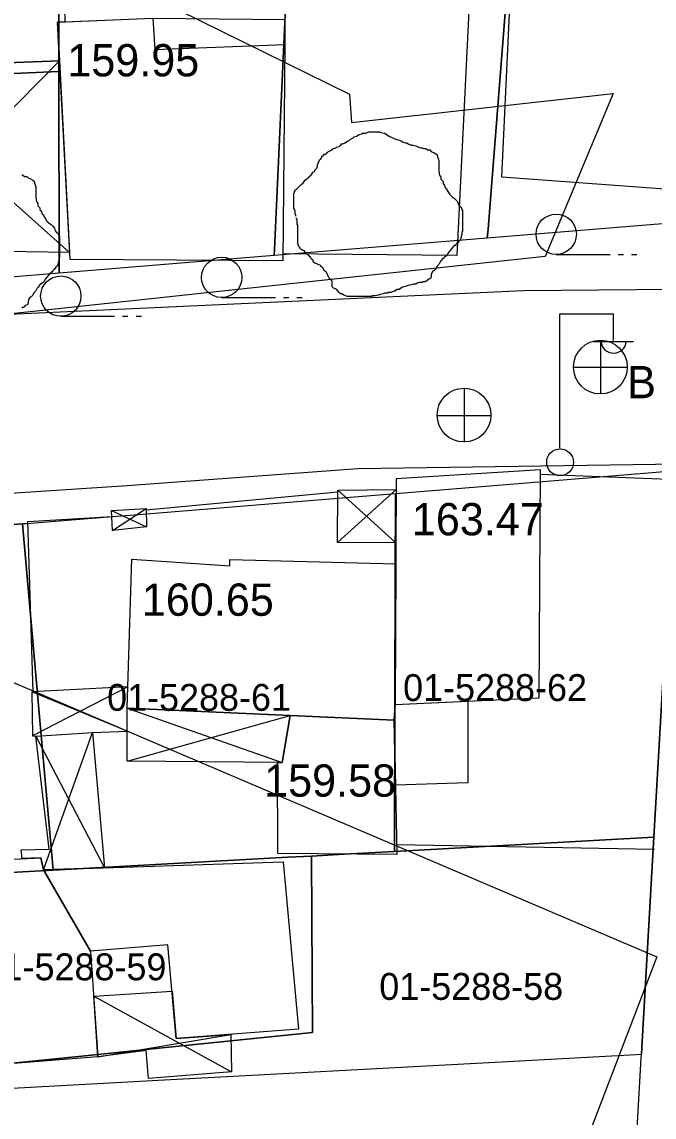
# Model space of a CAD drawing. Extents: x 419101 to 420177, y 4451541 to 4452254.
# Drawn here: x 419870.7 to 419894.22, y 4451729.44 to 4451770.17 of the extents above; entities that cross this region are included whole.
import ezdxf

# ---------------------------------------------------------------- set-up
doc = ezdxf.new("R2010")
doc.units = 0
for name, color, linetype in [('2_KADASTRO', 7, 'Continuous'), ('3_HALİHAZIR', 7, 'Continuous'), ('Level 28', 7, 'Continuous'), ('Level 3', 7, 'Continuous')]:
    doc.layers.add(name, color=color, linetype=linetype)

msp = doc.modelspace()

# ---------------------------------------------------------------- linework, layer by layer
at = {"layer": '2_KADASTRO'}
for points in [[(419872.047, 4451789.821), (419872.843, 4451789.619), (419875.992, 4451788.82), (419879.134, 4451788.022), (419881.262, 4451787.481), (419881.197, 4451786.034), (419881.062, 4451782.108), (419880.617, 4451773.165), (419880.1, 4451761.7), (419880.09, 4451761.473), (419872.084, 4451760.82), (419872.074, 4451768.32), (419872.072, 4451769.956), (419872.068, 4451772.77), (419872.066, 4451774.438), (419872.056, 4451782.322)], [(419880.09, 4451761.473), (419880.1, 4451761.7), (419880.617, 4451773.165), (419881.062, 4451782.108), (419881.197, 4451786.034), (419881.262, 4451787.481), (419884.239, 4451786.725), (419884.918, 4451786.553), (419889.848, 4451785.301), (419889.82, 4451784.96), (419889.546, 4451781.466), (419889.245, 4451777.686), (419888.602, 4451769.563), (419888.04, 4451762.464), (419888.013, 4451762.119), (419882.818, 4451761.696)], [(419888.013, 4451762.119), (419888.04, 4451762.464), (419888.602, 4451769.563), (419889.245, 4451777.686), (419889.546, 4451781.466), (419889.82, 4451784.96), (419889.848, 4451785.301), (419891.771, 4451784.812), (419892.113, 4451784.725), (419896.148, 4451783.701), (419898.005, 4451782.005), (419898.106, 4451781.912), (419897.866, 4451779.677), (419897.729, 4451778.4), (419896.743, 4451769.191), (419896.048, 4451762.775)], [(419857.338, 4451775.667), (419859.732, 4451775.468), (419866.45, 4451774.907), (419872.066, 4451774.438), (419872.068, 4451772.77), (419872.072, 4451769.956), (419872.074, 4451768.32), (419869.236, 4451768.193), (419860.236, 4451767.788), (419860.04, 4451767.779), (419858.842, 4451767.726)], [(419858.842, 4451767.726), (419860.04, 4451767.779), (419860.236, 4451767.788), (419869.236, 4451768.193), (419872.074, 4451768.32), (419872.084, 4451760.82), (419868.329, 4451760.514), (419860.331, 4451759.862)], [(419884.56, 4451739.313), (419884.576, 4451744.9), (419884.589, 4451749.507), (419884.598, 4451752.626), (419889.325, 4451753.011), (419895.048, 4451753.477), (419894.941, 4451752.483), (419894.211, 4451739.84)], [(419870.722, 4451751.496), (419874.065, 4451751.768), (419875.032, 4451751.847), (419882.764, 4451752.477), (419884.598, 4451752.626), (419884.589, 4451749.507), (419884.576, 4451744.9), (419884.56, 4451739.313), (419882.686, 4451739.211), (419881.471, 4451739.144), (419880.595, 4451739.097), (419880.146, 4451739.072), (419871.868, 4451738.621), (419871.286, 4451745.162)], [(419862.35, 4451750.814), (419863.03, 4451750.869), (419870.722, 4451751.496), (419871.286, 4451745.162), (419871.868, 4451738.621), (419865.296, 4451738.262), (419864.879, 4451738.239)], [(419866.329, 4451731.029), (419866.667, 4451731.064), (419872.809, 4451731.693), (419875.554, 4451731.975), (419881.504, 4451732.584), (419881.493, 4451734.66), (419881.471, 4451739.144), (419882.686, 4451739.211), (419884.56, 4451739.313), (419894.211, 4451739.84), (419893.76, 4451732.025), (419893.745, 4451731.759), (419893.549, 4451731.748), (419888.301, 4451731.467), (419875.774, 4451730.794), (419866.477, 4451730.294)], [(419864.879, 4451738.239), (419865.296, 4451738.262), (419871.868, 4451738.621), (419880.146, 4451739.072), (419880.595, 4451739.097), (419881.471, 4451739.144), (419881.493, 4451734.66), (419881.504, 4451732.584), (419875.554, 4451731.975), (419872.809, 4451731.693), (419866.667, 4451731.064), (419866.329, 4451731.029)]]:
    msp.add_lwpolyline(points, close=True, dxfattribs=at)
msp.add_lwpolyline([(419893.536, 4451728.131), (419893.737, 4451731.625), (419893.745, 4451731.759), (419893.76, 4451732.025), (419894.211, 4451739.84), (419894.941, 4451752.483), (419895.048, 4451753.477), (419895.242, 4451755.287), (419896.048, 4451762.775), (419896.743, 4451769.191), (419897.729, 4451778.4), (419897.866, 4451779.677), (419909.799, 4451778.625), (419912.062, 4451778.426), (419912.665, 4451772.151), (419912.864, 4451770.084), (419912.979, 4451768.886), (419914.532, 4451752.724), (419915.949, 4451737.983), (419915.956, 4451737.918), (419916.908, 4451728.013)], dxfattribs=at)
at = {"layer": '3_HALİHAZIR'}
for p, q in [((419865.192, 4451761.708), (419872.097, 4451768.718)), ((419865.133, 4451768.116), (419872.476, 4451761.595)), ((419890.577, 4451761.519), (419892.577, 4451761.519)), ((419892.877, 4451761.519), (419893.077, 4451761.519)), ((419893.377, 4451761.519), (419893.577, 4451761.519)), ((419878.13, 4451759.914), (419880.13, 4451759.914)), ((419880.43, 4451759.914), (419880.63, 4451759.914)), ((419880.93, 4451759.914), (419881.13, 4451759.914)), ((419872.146, 4451759.219), (419874.146, 4451759.219)), ((419874.446, 4451759.219), (419874.646, 4451759.219)), ((419874.946, 4451759.219), (419875.146, 4451759.219)), ((419890.711, 4451754.315), (419890.711, 4451759.315)), ((419890.711, 4451759.315), (419892.711, 4451759.315)), ((419892.711, 4451758.315), (419892.711, 4451759.315)), ((419891.951, 4451758.275), (419893.451, 4451758.275)), ((419892.218, 4451758.33), (419892.218, 4451756.33)), ((419891.218, 4451757.33), (419893.218, 4451757.33)), ((419887.162, 4451754.535), (419887.162, 4451756.535)), ((419886.142, 4451755.525), (419888.142, 4451755.525)), ((419882.441, 4451750.811), (419884.625, 4451752.77)), ((419882.449, 4451752.757), (419884.615, 4451750.794)), ((419874.076, 4451751.257), (419875.317, 4451752.068)), ((419874.038, 4451751.998), (419875.34, 4451751.389)), ((419874.612, 4451743.793), (419871.065, 4451745.252)), ((419874.637, 4451745.443), (419871.098, 4451743.618)), ((419874.611, 4451744.648), (419880.386, 4451742.626)), ((419874.614, 4451742.677), (419880.676, 4451744.372)), ((419871.216, 4451743.606), (419873.769, 4451738.705)), ((419871.497, 4451738.628), (419873.33, 4451743.738)), ((419873.373, 4451733.936), (419878.499, 4451731.117)), ((419873.529, 4451731.681), (419878.47, 4451732.512))]:
    msp.add_line(p, q, dxfattribs=at)
for points in [[(419854.872, 4451800.807), (419855.639, 4451794.224), (419860.169, 4451764.54), (419861.195, 4451759.418), (419861.332, 4451759.102), (419861.409, 4451759.028), (419861.579, 4451758.941), (419861.883, 4451758.918), (419889.358, 4451760.177), (419896.371, 4451760.245)], [(419896.465, 4451763.815), (419888.554, 4451764.388), (419888.965, 4451773.129), (419889.414, 4451773.137), (419889.754, 4451777.043), (419897.093, 4451776.515)], [(419887.332, 4451770.821), (419886.877, 4451761.484), (419880.407, 4451761.546)], [(419895.124, 4451753.715), (419883.194, 4451753.547), (419874.617, 4451752.917), (419863.655, 4451752.194), (419862.972, 4451752.167), (419862.815, 4451752.118), (419862.684, 4451752.011), (419862.561, 4451751.786), (419862.473, 4451751.367), (419863.98, 4451741.757)], [(419889.985, 4451753.347), (419895.089, 4451753.152)], [(419875.319, 4451752.016), (419882.449, 4451752.69)], [(419871.12, 4451745.255), (419870.923, 4451751.58), (419874.049, 4451751.778)], [(419865.108, 4451738.776), (419863.306, 4451750.271), (419863.394, 4451750.69), (419863.517, 4451750.915), (419863.648, 4451751.022), (419863.805, 4451751.071), (419864.487, 4451751.098), (419870.925, 4451751.522)], [(419894.236, 4451739.391), (419884.642, 4451739.563)]]:
    msp.add_lwpolyline(points, dxfattribs=at)
for points in [[(419866.213, 4451768.181), (419865.934, 4451775.66), (419871.44, 4451775.715), (419871.552, 4451773.09), (419872.224, 4451773.155), (419872.294, 4451770.167), (419872.021, 4451770.155), (419872.097, 4451768.718), (419866.201, 4451768.5)], [(419880.481, 4451769.32), (419880.405, 4451761.285), (419872.49, 4451761.325), (419872.021, 4451770.155), (419875.576, 4451770.309), (419875.648, 4451769.146)], [(419875.576, 4451770.309), (419880.479, 4451770.26), (419880.481, 4451769.32), (419880.405, 4451761.285), (419872.49, 4451761.325), (419872.097, 4451768.718), (419872.021, 4451770.155), (419872.021, 4451770.155), (419872.294, 4451770.167)], [(419865.192, 4451761.708), (419865.133, 4451768.116), (419866.213, 4451768.181), (419866.201, 4451768.5), (419872.097, 4451768.718), (419872.476, 4451761.595)], [(419889.948, 4451745.027), (419889.986, 4451753.507), (419884.627, 4451753.168), (419884.584, 4451744.784)], [(419882.441, 4451750.811), (419882.449, 4451752.757), (419884.625, 4451752.77), (419884.615, 4451750.794)], [(419874.076, 4451751.257), (419874.038, 4451751.998), (419875.317, 4451752.068), (419875.34, 4451751.389)], [(419874.611, 4451744.648), (419874.787, 4451750.189), (419878.433, 4451749.942), (419878.429, 4451750.176), (419884.611, 4451750.007), (419884.584, 4451744.784), (419884.549, 4451744.196)], [(419871.216, 4451743.606), (419873.33, 4451743.738), (419874.612, 4451743.793), (419874.611, 4451744.648), (419874.637, 4451745.443), (419871.065, 4451745.252), (419871.098, 4451743.618)], [(419884.598, 4451741.783), (419884.549, 4451744.196), (419884.584, 4451744.784), (419887.293, 4451744.907), (419887.285, 4451741.871)], [(419874.614, 4451742.677), (419874.611, 4451744.648), (419880.676, 4451744.372), (419880.386, 4451742.626)], [(419880.386, 4451742.626), (419880.676, 4451744.372), (419884.549, 4451744.196), (419884.65, 4451739.204), (419880.218, 4451739.233), (419880.213, 4451742.627)], [(419871.497, 4451738.628), (419871.409, 4451739.081), (419870.713, 4451739.047), (419870.675, 4451739.377), (419871.71, 4451739.402), (419871.216, 4451743.606), (419873.33, 4451743.738), (419873.769, 4451738.705)], [(419873.257, 4451735.609), (419873.529, 4451731.681), (419866.29, 4451731.112), (419865.046, 4451738.773), (419871.409, 4451739.081), (419871.497, 4451738.628)], [(419873.257, 4451735.609), (419871.497, 4451738.628), (419880.413, 4451738.928), (419880.989, 4451732.709), (419876.443, 4451732.354), (419876.129, 4451735.839)], [(419873.529, 4451731.681), (419873.373, 4451733.936), (419876.284, 4451734.121), (419876.443, 4451732.354), (419878.47, 4451732.512), (419878.499, 4451731.117), (419875.407, 4451730.872), (419875.325, 4451731.91)]]:
    msp.add_lwpolyline(points, close=True, dxfattribs=at)
for centre, radius in [((419890.577, 4451762.269), 0.75), ((419878.13, 4451760.664), 0.75), ((419872.146, 4451759.969), 0.75), ((419892.218, 4451757.33), 1), ((419887.146, 4451755.543), 1), ((419890.721, 4451753.791), 0.5)]:
    msp.add_circle(centre, radius, dxfattribs=at)
msp.add_arc((419892.711, 4451758.319), 0.474, 184.8384, 355.1464, dxfattribs=at)
at = {"layer": 'Level 28'}
for points in [[(419863.364, 4451720.956), (419844.041, 4451729.471), (419841.482, 4451736.064), (419850.56, 4451756.669), (419854.933, 4451756.687), (419862.123, 4451771.082), (419866.924, 4451769.168), (419869.4, 4451774.123), (419882.883, 4451767.482), (419882.958, 4451766.42), (419892.695, 4451767.501), (419890.171, 4451761.447), (419869.153, 4451759.186), (419864.895, 4451749.754)], [(419866.766, 4451747.134), (419894.319, 4451735.4), (419890.771, 4451726.137), (419921.057, 4451713.186), (419921.689, 4451704.963)]]:
    msp.add_lwpolyline(points, dxfattribs=at)
at = {"layer": 'Level 3'}
for points in [[(419880.891, 4451762.937), (419880.891, 4451762.963), (419880.891, 4451762.988), (419880.865, 4451763.014), (419880.865, 4451763.04), (419880.865, 4451763.066), (419880.865, 4451763.092), (419880.865, 4451763.118), (419880.865, 4451763.144), (419880.813, 4451763.222), (419880.813, 4451763.3), (419880.813, 4451763.326), (419880.813, 4451763.404), (419880.813, 4451763.482), (419880.813, 4451763.508), (419880.813, 4451763.534), (419880.813, 4451763.56), (419880.813, 4451763.586), (419880.813, 4451763.612), (419880.813, 4451763.638), (419880.813, 4451763.664), (419880.813, 4451763.69), (419880.813, 4451763.716), (419880.813, 4451763.794), (419880.839, 4451763.819), (419880.839, 4451763.845), (419880.839, 4451763.871), (419880.865, 4451763.871), (419880.865, 4451763.897), (419880.865, 4451763.923), (419880.943, 4451763.949), (419880.943, 4451763.975), (419881.021, 4451764.053), (419881.073, 4451764.105), (419881.124, 4451764.131), (419881.124, 4451764.157), (419881.15, 4451764.157), (419881.202, 4451764.235), (419881.254, 4451764.287), (419881.306, 4451764.339), (419881.384, 4451764.391), (419881.384, 4451764.417), (419881.436, 4451764.443), (419881.436, 4451764.469), (419881.462, 4451764.469), (419881.514, 4451764.547), (419881.514, 4451764.573), (419881.591, 4451764.599), (419881.591, 4451764.624), (419881.591, 4451764.65), (419881.643, 4451764.702), (419881.669, 4451764.728), (419881.669, 4451764.754), (419881.695, 4451764.78), (419881.695, 4451764.806), (419881.695, 4451764.832), (419881.695, 4451764.858), (419881.721, 4451764.884), (419881.721, 4451764.91), (419881.721, 4451764.936), (419881.747, 4451764.936), (419881.747, 4451764.962), (419881.747, 4451764.988), (419881.773, 4451765.014), (419881.773, 4451765.04), (419881.825, 4451765.066), (419881.851, 4451765.144), (419881.851, 4451765.17), (419881.929, 4451765.196), (419881.929, 4451765.222), (419881.929, 4451765.248), (419882.006, 4451765.248), (419882.058, 4451765.3), (419882.058, 4451765.326), (419882.084, 4451765.326), (419882.11, 4451765.352), (419882.188, 4451765.378), (419882.214, 4451765.404), (419882.24, 4451765.404), (419882.24, 4451765.43), (419882.292, 4451765.455), (419882.396, 4451765.481), (419882.396, 4451765.507), (419882.499, 4451765.533), (419882.551, 4451765.585), (419882.577, 4451765.585), (419882.577, 4451765.611), (419882.577, 4451765.637), (419882.629, 4451765.637), (419882.733, 4451765.663), (419882.733, 4451765.689), (419882.759, 4451765.689), (419882.785, 4451765.689), (419882.785, 4451765.715), (419882.837, 4451765.741), (419882.863, 4451765.741), (419882.914, 4451765.793), (419882.992, 4451765.845), (419883.044, 4451765.871), (419883.044, 4451765.897), (419883.148, 4451765.923)], [(419883.148, 4451765.923), (419883.252, 4451765.975), (419883.355, 4451766.001), (419883.355, 4451766.027), (419883.381, 4451766.027), (419883.407, 4451766.027), (419883.485, 4451766.027), (419883.615, 4451766.079), (419883.719, 4451766.079), (419883.796, 4451766.079), (419883.848, 4451766.079), (419883.926, 4451766.079), (419883.978, 4451766.079), (419884.004, 4451766.079), (419884.056, 4451766.053), (419884.186, 4451766.027), (419884.367, 4451765.923), (419884.575, 4451765.819), (419884.808, 4451765.741), (419884.886, 4451765.689), (419884.964, 4451765.663), (419885.016, 4451765.663), (419885.068, 4451765.637), (419885.119, 4451765.611), (419885.145, 4451765.611), (419885.197, 4451765.585), (419885.249, 4451765.585), (419885.353, 4451765.559), (419885.457, 4451765.507), (419885.534, 4451765.481), (419885.586, 4451765.481), (419885.638, 4451765.455), (419885.69, 4451765.455), (419885.716, 4451765.455), (419885.794, 4451765.404), (419885.872, 4451765.404), (419885.924, 4451765.352), (419885.975, 4451765.326), (419886.053, 4451765.3), (419886.105, 4451765.248), (419886.131, 4451765.248), (419886.157, 4451765.17), (419886.157, 4451765.144), (419886.183, 4451765.092), (419886.209, 4451765.014), (419886.209, 4451764.988), (419886.209, 4451764.91), (419886.209, 4451764.858), (419886.209, 4451764.78), (419886.209, 4451764.754), (419886.209, 4451764.676), (419886.209, 4451764.599), (419886.235, 4451764.469), (419886.287, 4451764.391), (419886.287, 4451764.313), (419886.365, 4451764.235), (419886.365, 4451764.157), (419886.416, 4451764.079), (419886.442, 4451764.001), (419886.494, 4451763.975), (419886.52, 4451763.897), (419886.572, 4451763.819), (419886.624, 4451763.742), (419886.702, 4451763.664), (419886.78, 4451763.612), (419886.831, 4451763.56), (419886.857, 4451763.534), (419886.909, 4451763.482), (419886.935, 4451763.378), (419886.987, 4451763.3), (419887.039, 4451763.274), (419887.065, 4451763.196), (419887.065, 4451763.17), (419887.091, 4451763.17), (419887.091, 4451763.144), (419887.091, 4451763.118), (419887.091, 4451763.066), (419887.091, 4451762.963), (419887.091, 4451762.911), (419887.091, 4451762.833), (419887.091, 4451762.755), (419887.091, 4451762.677), (419887.091, 4451762.599), (419887.091, 4451762.521), (419887.091, 4451762.469), (419887.091, 4451762.391), (419887.065, 4451762.339), (419887.065, 4451762.235), (419887.039, 4451762.209), (419887.039, 4451762.132), (419887.013, 4451762.106), (419887.013, 4451762.08), (419886.961, 4451762.028), (419886.909, 4451761.95), (419886.883, 4451761.95), (419886.883, 4451761.924), (419886.857, 4451761.898), (419886.831, 4451761.872), (419886.831, 4451761.846), (419886.806, 4451761.846), (419886.78, 4451761.846)], [(419870.697, 4451764.474), (419870.723, 4451764.474), (419870.801, 4451764.423), (419870.879, 4451764.423), (419870.931, 4451764.371), (419870.982, 4451764.345), (419871.06, 4451764.319), (419871.112, 4451764.267), (419871.138, 4451764.267), (419871.164, 4451764.189), (419871.164, 4451764.163), (419871.19, 4451764.111), (419871.216, 4451764.033), (419871.216, 4451764.007), (419871.216, 4451763.929), (419871.216, 4451763.877), (419871.216, 4451763.799), (419871.216, 4451763.773), (419871.216, 4451763.695), (419871.216, 4451763.618), (419871.242, 4451763.488), (419871.294, 4451763.41), (419871.294, 4451763.332), (419871.372, 4451763.254), (419871.372, 4451763.176), (419871.423, 4451763.098), (419871.449, 4451763.02), (419871.501, 4451762.994), (419871.527, 4451762.916), (419871.579, 4451762.838), (419871.631, 4451762.761), (419871.709, 4451762.683), (419871.787, 4451762.631), (419871.838, 4451762.579), (419871.864, 4451762.553), (419871.916, 4451762.501), (419871.942, 4451762.397), (419871.994, 4451762.319), (419872.046, 4451762.293), (419872.072, 4451762.215), (419872.072, 4451762.189), (419872.098, 4451762.189), (419872.098, 4451762.163), (419872.098, 4451762.137), (419872.098, 4451762.085), (419872.098, 4451761.982), (419872.098, 4451761.93), (419872.098, 4451761.852), (419872.098, 4451761.774), (419872.098, 4451761.696), (419872.098, 4451761.618), (419872.098, 4451761.54), (419872.098, 4451761.488), (419872.098, 4451761.41), (419872.072, 4451761.358), (419872.072, 4451761.254), (419872.046, 4451761.228), (419872.046, 4451761.151), (419872.02, 4451761.125), (419872.02, 4451761.099), (419871.968, 4451761.047), (419871.916, 4451760.969), (419871.89, 4451760.969), (419871.89, 4451760.943), (419871.864, 4451760.917), (419871.838, 4451760.891), (419871.838, 4451760.865), (419871.813, 4451760.865), (419871.787, 4451760.865)], [(419882.837, 4451759.95), (419882.811, 4451759.95), (419882.681, 4451760.002), (419882.655, 4451760.028), (419882.629, 4451760.028), (419882.629, 4451760.054), (419882.551, 4451760.054), (419882.499, 4451760.106), (419882.422, 4451760.184), (419882.37, 4451760.236), (419882.292, 4451760.262), (419882.266, 4451760.288), (419882.24, 4451760.314), (419882.24, 4451760.34), (419882.24, 4451760.418), (419882.24, 4451760.496), (419882.24, 4451760.521), (419882.214, 4451760.547), (419882.214, 4451760.573), (419882.188, 4451760.573), (419882.136, 4451760.651), (419882.084, 4451760.729), (419882.058, 4451760.807), (419882.032, 4451760.833), (419882.032, 4451760.859), (419882.006, 4451760.885), (419881.955, 4451760.911), (419881.929, 4451760.937), (419881.929, 4451760.963), (419881.903, 4451760.989), (419881.903, 4451761.015), (419881.825, 4451761.067), (419881.825, 4451761.093), (419881.799, 4451761.119), (419881.721, 4451761.145), (419881.669, 4451761.171), (419881.591, 4451761.197), (419881.565, 4451761.223), (419881.54, 4451761.249), (419881.54, 4451761.275), (419881.54, 4451761.301), (419881.462, 4451761.352), (419881.462, 4451761.378), (419881.436, 4451761.404), (419881.436, 4451761.43), (419881.41, 4451761.43), (419881.41, 4451761.456), (419881.384, 4451761.456), (419881.358, 4451761.482), (419881.332, 4451761.508), (419881.306, 4451761.534), (419881.28, 4451761.56), (419881.254, 4451761.586), (419881.228, 4451761.612), (419881.228, 4451761.638), (419881.176, 4451761.664), (419881.15, 4451761.664), (419881.124, 4451761.69), (419881.073, 4451761.716), (419881.047, 4451761.742), (419881.047, 4451761.768), (419881.021, 4451761.794), (419880.995, 4451761.82), (419880.995, 4451761.846), (419880.995, 4451761.872), (419880.969, 4451761.898), (419880.969, 4451761.924), (419880.969, 4451761.95), (419880.969, 4451762.028), (419880.969, 4451762.08), (419880.969, 4451762.106), (419880.969, 4451762.132), (419880.969, 4451762.157), (419880.969, 4451762.183), (419880.969, 4451762.209), (419880.969, 4451762.235), (419880.969, 4451762.261), (419880.969, 4451762.287), (419880.969, 4451762.313), (419880.969, 4451762.339), (419880.969, 4451762.365), (419880.969, 4451762.391), (419880.969, 4451762.417), (419880.969, 4451762.443), (419880.969, 4451762.469), (419880.969, 4451762.495), (419880.969, 4451762.573), (419880.969, 4451762.599), (419880.969, 4451762.625), (419880.943, 4451762.625), (419880.943, 4451762.651), (419880.943, 4451762.677), (419880.943, 4451762.703), (419880.943, 4451762.729), (419880.943, 4451762.755), (419880.943, 4451762.781), (419880.943, 4451762.807), (419880.943, 4451762.833), (419880.917, 4451762.833), (419880.917, 4451762.859), (419880.917, 4451762.885)], [(419886.78, 4451761.846), (419886.728, 4451761.794), (419886.572, 4451761.586), (419886.52, 4451761.508), (419886.494, 4451761.456), (419886.468, 4451761.456), (419886.442, 4451761.43), (419886.416, 4451761.43), (419886.416, 4451761.404), (419886.39, 4451761.404), (419886.39, 4451761.378), (419886.365, 4451761.378), (419886.365, 4451761.352), (419886.339, 4451761.352), (419886.313, 4451761.275), (419886.287, 4451761.275), (419886.261, 4451761.249), (419886.209, 4451761.145), (419886.131, 4451761.067), (419886.105, 4451760.989), (419886.027, 4451760.911), (419886.001, 4451760.911), (419885.975, 4451760.885), (419885.975, 4451760.859), (419885.949, 4451760.859), (419885.949, 4451760.833), (419885.924, 4451760.755), (419885.924, 4451760.703), (419885.898, 4451760.625), (419885.82, 4451760.599), (419885.82, 4451760.573), (419885.794, 4451760.573), (419885.794, 4451760.547), (419885.768, 4451760.547), (419885.768, 4451760.521), (419885.742, 4451760.521), (419885.716, 4451760.521), (419885.69, 4451760.496), (419885.664, 4451760.496), (419885.638, 4451760.496), (419885.612, 4451760.496), (419885.586, 4451760.47), (419885.56, 4451760.47), (419885.534, 4451760.47), (419885.508, 4451760.47), (419885.483, 4451760.47), (419885.405, 4451760.444), (419885.353, 4451760.418), (419885.275, 4451760.418), (419885.249, 4451760.418), (419885.197, 4451760.392), (419885.068, 4451760.366), (419884.834, 4451760.288), (419884.73, 4451760.21), (419884.652, 4451760.21), (419884.627, 4451760.184), (419884.601, 4451760.184), (419884.575, 4451760.158), (419884.549, 4451760.158), (419884.471, 4451760.132), (419884.419, 4451760.106), (419884.393, 4451760.106), (419884.367, 4451760.106), (419884.341, 4451760.106), (419884.315, 4451760.106), (419884.315, 4451760.08), (419884.289, 4451760.08), (419884.263, 4451760.08), (419884.186, 4451760.08), (419884.134, 4451760.054), (419884.03, 4451760.028), (419883.952, 4451760.002), (419883.848, 4451759.976), (419883.796, 4451759.976), (419883.77, 4451759.976), (419883.745, 4451759.976), (419883.719, 4451759.976), (419883.719, 4451759.95), (419883.693, 4451759.95), (419883.667, 4451759.95), (419883.641, 4451759.95), (419883.615, 4451759.95), (419883.589, 4451759.95), (419883.563, 4451759.95), (419883.537, 4451759.95), (419883.511, 4451759.95), (419883.485, 4451759.95), (419883.407, 4451759.95), (419883.355, 4451759.95), (419883.278, 4451759.95), (419883.226, 4451759.95), (419883.2, 4451759.95), (419883.174, 4451759.95), (419883.122, 4451759.95), (419883.044, 4451759.95), (419883.018, 4451759.95), (419882.966, 4451759.95), (419882.94, 4451759.95), (419882.888, 4451759.95), (419882.863, 4451759.95), (419882.837, 4451759.95)], [(419871.787, 4451760.865), (419871.735, 4451760.813), (419871.579, 4451760.605), (419871.527, 4451760.527), (419871.501, 4451760.475), (419871.475, 4451760.475), (419871.449, 4451760.449), (419871.423, 4451760.449), (419871.423, 4451760.423), (419871.397, 4451760.423), (419871.397, 4451760.397), (419871.372, 4451760.397), (419871.372, 4451760.371), (419871.346, 4451760.371), (419871.32, 4451760.294), (419871.294, 4451760.294), (419871.268, 4451760.268), (419871.216, 4451760.164), (419871.138, 4451760.086), (419871.112, 4451760.008), (419871.034, 4451759.93), (419871.008, 4451759.93), (419870.982, 4451759.904), (419870.982, 4451759.878), (419870.956, 4451759.878), (419870.956, 4451759.852), (419870.931, 4451759.774), (419870.931, 4451759.722), (419870.905, 4451759.644), (419870.827, 4451759.618), (419870.827, 4451759.592), (419870.801, 4451759.592), (419870.801, 4451759.566), (419870.775, 4451759.566), (419870.775, 4451759.54), (419870.749, 4451759.54), (419870.723, 4451759.54), (419870.697, 4451759.515)]]:
    msp.add_lwpolyline(points, dxfattribs=at)

# ---------------------------------------------------------------- texts
at = {"layer": '2_KADASTRO'}
for s, p in [('01-5288-62', (419884.881, 4451744.909)), ('01-5288-61', (419873.869, 4451744.545)), ('01-5288-59', (419869.236, 4451734.524)), ('01-5288-58', (419883.994, 4451733.795))]:
    msp.add_text(s, height=1, dxfattribs=at).set_placement(p)
at = {"layer": '3_HALİHAZIR'}
for s, p in [('159.95', (419872.389, 4451768.141)), ('B', (419893.218, 4451756.169)), ('163.47', (419885.206, 4451751.073)), ('160.65', (419875.162, 4451748.08)), ('159.58', (419879.71, 4451741.353))]:
    msp.add_text(s, height=1.2, dxfattribs=at).set_placement(p)

doc.saveas('drawing.dxf')
